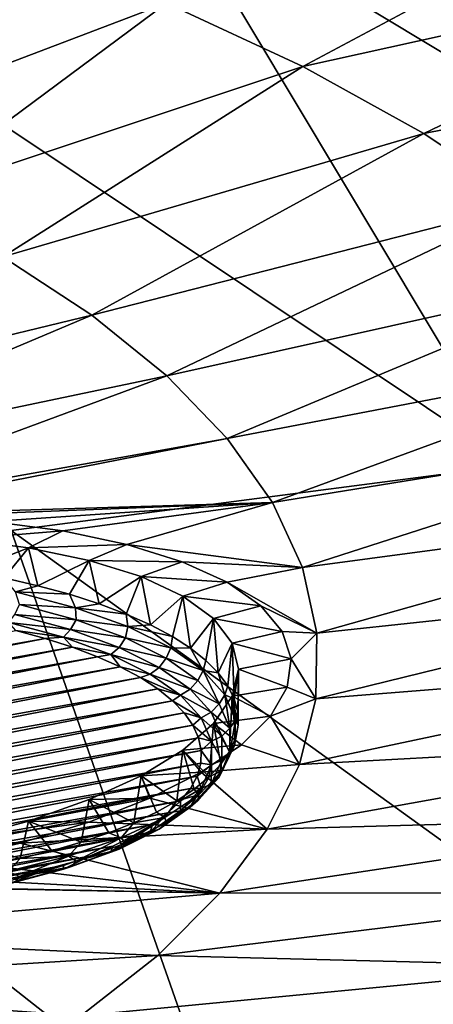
# Model space of a CAD drawing. Header units: metres. Extents: x -92 to 264, y -100 to 50.
# Tile 477 of 656: x 217.22 to 220.58, y -19.74 to -11.74. Entities that reach past the tile are written whole.
import ezdxf

# ---------------------------------------------------------------- set-up
doc = ezdxf.new("R2010")
doc.units = ezdxf.units.M
doc.layers.add('solid_21062050_01', color=7, linetype='CONTINUOUS')

msp = doc.modelspace()

# ---------------------------------------------------------------- linework, layer by layer
at = {"layer": 'solid_21062050_01'}
for points in [[(221.82106, -10.098863, 214.138824), (218.413559, -10.658474, 215.695007), (225.162231, -14.717841, 219.470932)], [(218.413559, -10.658474, 215.695007), (214.881866, -11.121347, 216.982498), (221.229599, -15.358991, 221.253723)], [(218.413559, -10.658474, 215.695007), (221.229599, -15.358991, 221.253723), (225.162231, -14.717841, 219.470932)], [(219.523651, -12.123595, 156.403976), (218.416779, -11.609113, 154.974945), (222.28479, -10.64719, 153.863281)], [(219.523651, -12.123595, 156.403976), (222.28479, -10.64719, 153.863281), (223.45816, -11.250594, 155.539307)], [(214.881866, -11.121347, 216.982498), (217.155609, -15.889269, 222.728546), (221.229599, -15.358991, 221.253723)], [(215.315384, -12.784472, 156.967056), (217.192032, -11.126248, 153.633728), (218.416779, -11.609113, 154.974945)], [(220.505569, -12.666403, 157.911682), (219.523651, -12.123595, 156.403976), (223.45816, -11.250594, 155.539307)], [(220.505569, -12.666403, 157.911682), (223.45816, -11.250594, 155.539307), (224.489441, -11.88308, 157.296097)], [(216.253433, -13.213955, 158.159988), (215.315384, -12.784472, 156.967056), (218.416779, -11.609113, 154.974945)], [(216.253433, -13.213955, 158.159988), (218.416779, -11.609113, 154.974945), (219.523651, -12.123595, 156.403976)], [(221.356262, -13.23406, 159.488403), (220.505569, -12.666403, 157.911682), (224.489441, -11.88308, 157.296097)], [(217.086761, -13.667536, 159.419861), (216.253433, -13.213955, 158.159988), (219.523651, -12.123595, 156.403976)], [(217.086761, -13.667536, 159.419861), (219.523651, -12.123595, 156.403976), (220.505569, -12.666403, 157.911682)], [(217.810028, -14.142294, 160.738541), (217.086761, -13.667536, 159.419861), (220.505569, -12.666403, 157.911682)], [(217.810028, -14.142294, 160.738541), (220.505569, -12.666403, 157.911682), (221.356262, -13.23406, 159.488403)], [(218.418564, -14.635171, 162.107559), (217.810028, -14.142294, 160.738541), (221.356262, -13.23406, 159.488403)], [(218.418564, -14.635171, 162.107559), (221.356262, -13.23406, 159.488403), (222.070282, -13.822936, 161.124069)], [(214.386047, -14.970769, 162.030304), (217.086761, -13.667536, 159.419861), (217.810028, -14.142294, 160.738541)], [(218.908463, -15.142991, 163.518097), (218.418564, -14.635171, 162.107559), (222.070282, -13.822936, 161.124069)], [(218.908463, -15.142991, 163.518097), (222.070282, -13.822936, 161.124069), (222.643051, -14.429261, 162.808212)], [(214.891571, -15.37431, 163.151184), (214.386047, -14.970769, 162.030304), (217.810028, -14.142294, 160.738541)], [(214.891571, -15.37431, 163.151184), (217.810028, -14.142294, 160.738541), (218.418564, -14.635171, 162.107559)], [(219.276535, -15.662484, 164.961044), (218.908463, -15.142991, 163.518097), (222.643051, -14.429261, 162.808212)], [(219.276535, -15.662484, 164.961044), (222.643051, -14.429261, 162.808212), (223.070892, -15.049155, 164.530029)], [(215.299194, -15.786646, 164.297318), (214.891571, -15.37431, 163.151184), (218.418564, -14.635171, 162.107559)], [(215.299194, -15.786646, 164.297318), (218.418564, -14.635171, 162.107559), (218.908463, -15.142991, 163.518097)], [(219.520447, -16.190304, 166.427109), (219.276535, -15.662484, 164.961044), (223.070892, -15.049155, 164.530029)], [(219.520447, -16.190304, 166.427109), (223.070892, -15.049155, 164.530029), (223.351105, -15.67865, 166.278519)], [(215.705887, -15.772206, 164.349854), (215.299194, -15.786646, 164.297318), (218.908463, -15.142991, 163.518097)], [(215.705887, -15.772206, 164.349854), (218.908463, -15.142991, 163.518097), (219.276535, -15.662484, 164.961044)], [(221.229599, -15.358991, 221.253723), (217.155609, -15.889269, 222.728546), (223.459656, -20.431955, 226.764557)], [(216.367966, -15.777259, 164.514786), (215.705887, -15.772206, 164.349854), (219.276535, -15.662484, 164.961044)], [(216.996094, -15.818265, 164.771912), (216.367966, -15.777259, 164.514786), (219.276535, -15.662484, 164.961044)], [(217.574814, -15.894001, 165.114304), (216.996094, -15.818265, 164.771912), (219.276535, -15.662484, 164.961044)], [(218.094894, -16.003197, 165.536331), (217.574814, -15.894001, 165.114304), (219.276535, -15.662484, 164.961044)], [(218.094894, -16.003197, 165.536331), (219.276535, -15.662484, 164.961044), (219.520447, -16.190304, 166.427109)], [(219.638611, -16.723049, 167.906876), (219.520447, -16.190304, 166.427109), (223.351105, -15.67865, 166.278519)], [(219.638611, -16.723049, 167.906876), (223.351105, -15.67865, 166.278519), (223.481857, -16.313719, 168.04248)], [(216.742859, -15.960464, 165.08255), (216.996094, -15.818265, 164.771912), (217.574814, -15.894001, 165.114304)], [(217.155609, -15.889269, 222.728546), (212.967438, -16.30514, 223.885605), (218.947647, -21.00259, 228.349548)], [(216.742859, -15.960464, 165.08255), (217.574814, -15.894001, 165.114304), (217.294968, -16.030214, 165.402008)], [(217.155609, -15.889269, 222.728546), (218.947647, -21.00259, 228.349548), (223.459656, -20.431955, 226.764557)], [(217.294968, -16.030214, 165.402008), (217.574814, -15.894001, 165.114304), (218.094894, -16.003197, 165.536331)], [(216.742859, -15.960464, 165.08255), (217.294968, -16.030214, 165.402008), (216.810089, -16.221165, 165.024124)], [(217.294968, -16.030214, 165.402008), (217.097931, -16.275812, 165.175903), (216.810089, -16.221165, 165.024124)], [(217.294968, -16.030214, 165.402008), (217.37149, -16.33831, 165.349503), (217.097931, -16.275812, 165.175903)], [(217.294968, -16.030214, 165.402008), (218.094894, -16.003197, 165.536331), (217.788055, -16.132574, 165.798691)], [(217.294968, -16.030214, 165.402008), (217.788055, -16.132574, 165.798691), (217.37149, -16.33831, 165.349503)], [(217.788055, -16.132574, 165.798691), (218.094894, -16.003197, 165.536331), (218.544342, -16.143515, 166.028748)], [(218.544342, -16.143515, 166.028748), (218.094894, -16.003197, 165.536331), (219.520447, -16.190304, 166.427109)], [(217.788055, -16.132574, 165.798691), (217.628922, -16.408232, 165.543716), (217.37149, -16.33831, 165.349503)], [(217.788055, -16.132574, 165.798691), (217.868454, -16.485106, 165.757248), (217.628922, -16.408232, 165.543716)], [(217.788055, -16.132574, 165.798691), (218.544342, -16.143515, 166.028748), (218.209564, -16.264893, 166.262329)], [(217.788055, -16.132574, 165.798691), (218.209564, -16.264893, 166.262329), (217.868454, -16.485106, 165.757248)], [(218.209564, -16.264893, 166.262329), (218.544342, -16.143515, 166.028748), (218.909775, -16.310877, 166.577194)], [(218.909775, -16.310877, 166.577194), (218.544342, -16.143515, 166.028748), (219.520447, -16.190304, 166.427109)], [(218.909775, -16.310877, 166.577194), (219.520447, -16.190304, 166.427109), (219.638611, -16.723049, 167.906876)], [(212.967438, -16.30514, 223.885605), (214.316208, -21.45019, 229.592804), (218.947647, -21.00259, 228.349548)], [(217.097931, -16.275812, 165.175903), (217.37149, -16.33831, 165.349503), (217.190338, -16.388865, 165.216248)], [(218.209564, -16.264893, 166.262329), (218.08847, -16.568403, 165.988617), (217.868454, -16.485106, 165.757248)], [(218.209564, -16.264893, 166.262329), (218.287476, -16.65756, 166.236252), (218.08847, -16.568403, 165.988617)], [(218.209564, -16.264893, 166.262329), (218.909775, -16.310877, 166.577194), (218.548843, -16.423733, 166.780914)], [(218.209564, -16.264893, 166.262329), (218.548843, -16.423733, 166.780914), (218.287476, -16.65756, 166.236252)], [(217.37149, -16.33831, 165.349503), (217.628922, -16.408232, 165.543716), (217.190338, -16.388865, 165.216248)], [(217.190338, -16.388865, 165.216248), (217.678391, -16.517021, 165.57222), (217.220978, -16.491966, 165.255508)], [(217.628922, -16.408232, 165.543716), (217.678391, -16.517021, 165.57222), (217.190338, -16.388865, 165.216248)], [(218.548843, -16.423733, 166.780914), (218.909775, -16.310877, 166.577194), (219.182159, -16.500877, 167.167297)], [(219.182159, -16.500877, 167.167297), (218.909775, -16.310877, 166.577194), (219.638611, -16.723049, 167.906876)], [(219.630264, -17.257288, 169.390778), (223.481857, -16.313719, 168.04248), (223.462326, -16.950294, 169.810638)], [(219.630264, -17.257288, 169.390778), (219.638611, -16.723049, 167.906876), (223.481857, -16.313719, 168.04248)], [(217.628922, -16.408232, 165.543716), (217.868454, -16.485106, 165.757248), (217.678391, -16.517021, 165.57222)], [(218.548843, -16.423733, 166.780914), (218.464096, -16.751972, 166.498489), (218.287476, -16.65756, 166.236252)], [(218.548843, -16.423733, 166.780914), (218.611374, -16.846859, 166.762054), (218.464096, -16.751972, 166.498489)], [(218.548843, -16.423733, 166.780914), (219.182159, -16.500877, 167.167297), (218.797394, -16.605013, 167.341171)], [(218.548843, -16.423733, 166.780914), (218.797394, -16.605013, 167.341171), (218.611374, -16.846859, 166.762054)], [(217.183533, -16.573048, 165.284683), (217.220978, -16.491966, 165.255508), (217.681686, -16.616421, 165.601196)], [(217.678391, -16.517021, 165.57222), (217.681686, -16.616421, 165.601196), (217.220978, -16.491966, 165.255508)], [(217.868454, -16.485106, 165.757248), (218.08847, -16.568403, 165.988617), (217.678391, -16.517021, 165.57222)], [(217.678391, -16.517021, 165.57222), (218.102127, -16.669178, 165.994843), (217.681686, -16.616421, 165.601196)], [(218.08847, -16.568403, 165.988617), (218.102127, -16.669178, 165.994843), (217.678391, -16.517021, 165.57222)], [(218.797394, -16.605013, 167.341171), (219.182159, -16.500877, 167.167297), (219.35611, -16.709232, 167.785858)], [(219.35611, -16.709232, 167.785858), (219.182159, -16.500877, 167.167297), (219.638611, -16.723049, 167.906876)], [(217.136353, -16.636557, 165.335358), (217.183533, -16.573048, 165.284683), (217.636475, -16.695404, 165.624542)], [(217.636475, -16.695404, 165.624542), (217.183533, -16.573048, 165.284683), (217.681686, -16.616421, 165.601196)], [(217.636475, -16.695404, 165.624542), (217.681686, -16.616421, 165.601196), (218.082489, -16.762743, 166.007614)], [(218.102127, -16.669178, 165.994843), (218.082489, -16.762743, 166.007614), (217.681686, -16.616421, 165.601196)], [(218.08847, -16.568403, 165.988617), (218.287476, -16.65756, 166.236252), (218.102127, -16.669178, 165.994843)], [(218.797394, -16.605013, 167.341171), (218.736038, -16.945395, 167.035736), (218.611374, -16.846859, 166.762054)], [(218.797394, -16.605013, 167.341171), (218.837311, -17.046959, 167.317856), (218.736038, -16.945395, 167.035736)], [(218.797394, -16.605013, 167.341171), (219.35611, -16.709232, 167.785858), (218.949036, -16.804125, 167.928864)], [(218.797394, -16.605013, 167.341171), (218.949036, -16.804125, 167.928864), (218.837311, -17.046959, 167.317856)], [(211.32254, -17.849831, 168.662277), (217.191849, -16.701969, 165.473969), (217.430527, -16.766731, 165.653839)], [(217.579514, -16.756269, 165.667877), (217.191849, -16.701969, 165.473969), (217.136353, -16.636557, 165.335358)], [(217.579514, -16.756269, 165.667877), (217.136353, -16.636557, 165.335358), (217.636475, -16.695404, 165.624542)], [(217.579514, -16.756269, 165.667877), (217.430527, -16.766731, 165.653839), (217.191849, -16.701969, 165.473969)], [(217.579514, -16.756269, 165.667877), (217.636475, -16.695404, 165.624542), (218.030518, -16.83926, 166.024124)], [(218.030518, -16.83926, 166.024124), (217.636475, -16.695404, 165.624542), (218.082489, -16.762743, 166.007614)], [(218.102127, -16.669178, 165.994843), (218.451385, -16.841682, 166.473999), (218.082489, -16.762743, 166.007614)], [(218.287476, -16.65756, 166.236252), (218.464096, -16.751972, 166.498489), (218.102127, -16.669178, 165.994843)], [(218.102127, -16.669178, 165.994843), (218.464096, -16.751972, 166.498489), (218.451385, -16.841682, 166.473999)], [(218.949036, -16.804125, 167.928864), (219.35611, -16.709232, 167.785858), (219.427826, -16.93108, 168.418488)], [(219.427826, -16.93108, 168.418488), (219.35611, -16.709232, 167.785858), (219.638611, -16.723049, 167.906876)], [(211.368774, -17.952229, 168.946686), (211.32254, -17.849831, 168.662277), (217.430527, -16.766731, 165.653839)], [(211.368774, -17.952229, 168.946686), (217.430527, -16.766731, 165.653839), (217.652588, -16.837946, 165.851654)], [(217.579514, -16.756269, 165.667877), (217.652588, -16.837946, 165.851654), (217.430527, -16.766731, 165.653839)], [(217.965042, -16.897017, 166.058823), (217.652588, -16.837946, 165.851654), (217.579514, -16.756269, 165.667877)], [(217.965042, -16.897017, 166.058823), (217.579514, -16.756269, 165.667877), (218.030518, -16.83926, 166.024124)], [(218.030518, -16.83926, 166.024124), (218.082489, -16.762743, 166.007614), (218.414429, -16.927668, 166.465714)], [(218.082489, -16.762743, 166.007614), (218.451385, -16.841682, 166.473999), (218.414429, -16.927668, 166.465714)], [(218.451385, -16.841682, 166.473999), (218.464096, -16.751972, 166.498489), (218.611374, -16.846859, 166.762054)], [(219.427826, -16.93108, 168.418488), (219.638611, -16.723049, 167.906876), (219.630264, -17.257288, 169.390778)], [(211.439804, -18.05298, 169.226547), (211.368774, -17.952229, 168.946686), (217.652588, -16.837946, 165.851654)], [(211.439804, -18.05298, 169.226547), (217.652588, -16.837946, 165.851654), (217.856583, -16.915146, 166.066086)], [(217.965042, -16.897017, 166.058823), (217.856583, -16.915146, 166.066086), (217.652588, -16.837946, 165.851654)], [(217.965042, -16.897017, 166.058823), (218.030518, -16.83926, 166.024124), (218.356873, -17.001402, 166.474487)], [(218.030518, -16.83926, 166.024124), (218.414429, -16.927668, 166.465714), (218.356873, -17.001402, 166.474487)], [(218.414429, -16.927668, 166.465714), (218.451385, -16.841682, 166.473999), (218.714752, -17.027748, 166.990814)], [(218.714752, -17.027748, 166.990814), (218.451385, -16.841682, 166.473999), (218.611374, -16.846859, 166.762054)], [(218.714752, -17.027748, 166.990814), (218.611374, -16.846859, 166.762054), (218.736038, -16.945395, 167.035736)], [(218.949036, -16.804125, 167.928864), (218.914581, -17.150917, 167.606613), (218.837311, -17.046959, 167.317856)], [(218.949036, -16.804125, 167.928864), (218.967331, -17.25662, 167.900208), (218.914581, -17.150917, 167.606613)], [(218.949036, -16.804125, 167.928864), (219.427826, -16.93108, 168.418488), (219, -17.016033, 168.529083)], [(218.949036, -16.804125, 167.928864), (219, -17.016033, 168.529083), (218.967331, -17.25662, 167.900208)], [(211.535187, -18.151421, 169.499969), (211.439804, -18.05298, 169.226547), (217.856583, -16.915146, 166.066086)], [(211.535187, -18.151421, 169.499969), (217.856583, -16.915146, 166.066086), (218.041, -16.997755, 166.295532)], [(217.965042, -16.897017, 166.058823), (218.041, -16.997755, 166.295532), (217.856583, -16.915146, 166.066086)], [(217.965042, -16.897017, 166.058823), (218.284348, -17.055658, 166.499466), (218.041, -16.997755, 166.295532)], [(217.965042, -16.897017, 166.058823), (218.356873, -17.001402, 166.474487), (218.284348, -17.055658, 166.499466)], [(218.356873, -17.001402, 166.474487), (218.414429, -16.927668, 166.465714), (218.670105, -17.107508, 166.96524)], [(218.670105, -17.107508, 166.96524), (218.414429, -16.927668, 166.465714), (218.714752, -17.027748, 166.990814)], [(218.714752, -17.027748, 166.990814), (218.736038, -16.945395, 167.035736), (218.837311, -17.046959, 167.317856)], [(219, -17.016033, 168.529083), (219.427826, -16.93108, 168.418488), (219.39592, -17.162518, 169.054001)], [(219.39592, -17.162518, 169.054001), (219.427826, -16.93108, 168.418488), (219.630264, -17.257288, 169.390778)], [(211.654175, -18.246826, 169.764969), (211.535187, -18.151421, 169.499969), (218.041, -16.997755, 166.295532)], [(211.654175, -18.246826, 169.764969), (218.041, -16.997755, 166.295532), (218.2043, -17.085047, 166.537994)], [(218.284348, -17.055658, 166.499466), (218.2043, -17.085047, 166.537994), (218.041, -16.997755, 166.295532)], [(218.284348, -17.055658, 166.499466), (218.356873, -17.001402, 166.474487), (218.608231, -17.178211, 166.965591)], [(218.608231, -17.178211, 166.965591), (218.356873, -17.001402, 166.474487), (218.670105, -17.107508, 166.96524)], [(218.843796, -17.298246, 167.495041), (218.670105, -17.107508, 166.96524), (218.714752, -17.027748, 166.990814)], [(218.891342, -17.225237, 167.539352), (218.714752, -17.027748, 166.990814), (218.837311, -17.046959, 167.317856)], [(218.843796, -17.298246, 167.495041), (218.714752, -17.027748, 166.990814), (218.891342, -17.225237, 167.539352)], [(219, -17.016033, 168.529083), (219.39592, -17.162518, 169.054001), (218.949036, -17.235359, 169.126648)], [(219, -17.016033, 168.529083), (218.949036, -17.235359, 169.126648), (218.998154, -17.470604, 168.494568)], [(219, -17.016033, 168.529083), (218.995239, -17.363405, 168.196808), (218.967331, -17.25662, 167.900208)], [(219, -17.016033, 168.529083), (218.998154, -17.470604, 168.494568), (218.995239, -17.363405, 168.196808)], [(219.495468, -17.789579, 170.869278), (223.462326, -16.950294, 169.810638), (223.292648, -17.584305, 171.571671)], [(219.495468, -17.789579, 170.869278), (219.630264, -17.257288, 169.390778), (223.462326, -16.950294, 169.810638)], [(211.7957, -18.338377, 170.019257), (211.654175, -18.246826, 169.764969), (218.2043, -17.085047, 166.537994)], [(218.345825, -17.176598, 166.792297), (211.7957, -18.338377, 170.019257), (218.2043, -17.085047, 166.537994)], [(218.530273, -17.228645, 166.97995), (218.2043, -17.085047, 166.537994), (218.284348, -17.055658, 166.499466)], [(218.530273, -17.228645, 166.97995), (218.345825, -17.176598, 166.792297), (218.2043, -17.085047, 166.537994)], [(218.530273, -17.228645, 166.97995), (218.284348, -17.055658, 166.499466), (218.608231, -17.178211, 166.965591)], [(218.608231, -17.178211, 166.965591), (218.670105, -17.107508, 166.96524), (218.843796, -17.298246, 167.495041)], [(218.891342, -17.225237, 167.539352), (218.837311, -17.046959, 167.317856), (218.914581, -17.150917, 167.606613)], [(218.345825, -17.176598, 166.792297), (211.959, -18.425669, 170.261719), (211.7957, -18.338377, 170.019257)], [(218.345825, -17.176598, 166.792297), (218.464813, -17.272001, 167.057297), (211.959, -18.425669, 170.261719)], [(218.530273, -17.228645, 166.97995), (218.464813, -17.272001, 167.057297), (218.345825, -17.176598, 166.792297)], [(218.530273, -17.228645, 166.97995), (218.608231, -17.178211, 166.965591), (218.778992, -17.365736, 167.486465)], [(218.778992, -17.365736, 167.486465), (218.608231, -17.178211, 166.965591), (218.843796, -17.298246, 167.495041)], [(218.891342, -17.225237, 167.539352), (218.914581, -17.150917, 167.606613), (218.967331, -17.25662, 167.900208)], [(218.949036, -17.235359, 169.126648), (219.39592, -17.162518, 169.054001), (219.260803, -17.397402, 169.675491)], [(219.260803, -17.397402, 169.675491), (219.39592, -17.162518, 169.054001), (219.630264, -17.257288, 169.390778)], [(218.697357, -17.412119, 167.489563), (218.464813, -17.272001, 167.057297), (218.530273, -17.228645, 166.97995)], [(218.697357, -17.412119, 167.489563), (218.530273, -17.228645, 166.97995), (218.778992, -17.365736, 167.486465)], [(218.949036, -17.235359, 169.126648), (219.260803, -17.397402, 169.675491), (218.797394, -17.456543, 169.70639)], [(218.949036, -17.235359, 169.126648), (218.797394, -17.456543, 169.70639), (218.929031, -17.683558, 169.086075)], [(218.931625, -17.495626, 168.043274), (218.843796, -17.298246, 167.495041), (218.891342, -17.225237, 167.539352)], [(218.977005, -17.429533, 168.106812), (218.891342, -17.225237, 167.539352), (218.967331, -17.25662, 167.900208)], [(218.931625, -17.495626, 168.043274), (218.891342, -17.225237, 167.539352), (218.977005, -17.429533, 168.106812)], [(218.949036, -17.235359, 169.126648), (218.929031, -17.683558, 169.086075), (218.976028, -17.577543, 168.791611)], [(218.949036, -17.235359, 169.126648), (218.976028, -17.577543, 168.791611), (218.998154, -17.470604, 168.494568)], [(218.977005, -17.429533, 168.106812), (218.967331, -17.25662, 167.900208), (218.995239, -17.363405, 168.196808)], [(219.260803, -17.397402, 169.675491), (219.630264, -17.257288, 169.390778), (219.495468, -17.789579, 170.869278)], [(218.464813, -17.272001, 167.057297), (212.143417, -18.508278, 170.49118), (211.959, -18.425669, 170.261719)], [(218.464813, -17.272001, 167.057297), (218.560196, -17.370441, 167.330719), (212.143417, -18.508278, 170.49118)], [(218.697357, -17.412119, 167.489563), (218.560196, -17.370441, 167.330719), (218.464813, -17.272001, 167.057297)], [(218.778992, -17.365736, 167.486465), (218.843796, -17.298246, 167.495041), (218.931625, -17.495626, 168.043274)], [(218.560196, -17.370441, 167.330719), (212.347412, -18.585478, 170.705612), (212.143417, -18.508278, 170.49118)], [(218.560196, -17.370441, 167.330719), (218.631226, -17.471193, 167.610565), (212.347412, -18.585478, 170.705612)], [(218.697357, -17.412119, 167.489563), (218.631226, -17.471193, 167.610565), (218.560196, -17.370441, 167.330719)], [(218.78183, -17.601976, 168.016922), (218.631226, -17.471193, 167.610565), (218.697357, -17.412119, 167.489563)], [(218.697357, -17.412119, 167.489563), (218.778992, -17.365736, 167.486465), (218.865341, -17.559786, 168.025452)], [(218.78183, -17.601976, 168.016922), (218.697357, -17.412119, 167.489563), (218.865341, -17.559786, 168.025452)], [(218.865341, -17.559786, 168.025452), (218.778992, -17.365736, 167.486465), (218.931625, -17.495626, 168.043274)], [(218.797394, -17.456543, 169.70639), (219.260803, -17.397402, 169.675491), (219.026154, -17.62945, 170.266342)], [(218.977005, -17.429533, 168.106812), (218.995239, -17.363405, 168.196808), (218.998154, -17.470604, 168.494568)], [(219.026154, -17.62945, 170.266342), (219.260803, -17.397402, 169.675491), (219.495468, -17.789579, 170.869278)], [(218.631226, -17.471193, 167.610565), (212.569473, -18.656693, 170.903412), (212.347412, -18.585478, 170.705612)], [(218.631226, -17.471193, 167.610565), (218.67746, -17.573593, 167.894989), (212.569473, -18.656693, 170.903412)], [(218.797394, -17.456543, 169.70639), (219.026154, -17.62945, 170.266342), (218.548843, -17.673986, 170.253632)], [(218.797394, -17.456543, 169.70639), (218.548843, -17.673986, 170.253632), (218.761673, -17.890158, 169.659927)], [(218.78183, -17.601976, 168.016922), (218.67746, -17.573593, 167.894989), (218.631226, -17.471193, 167.610565)], [(218.797394, -17.456543, 169.70639), (218.761673, -17.890158, 169.659927), (218.857422, -17.787979, 169.376114)], [(218.797394, -17.456543, 169.70639), (218.857422, -17.787979, 169.376114), (218.929031, -17.683558, 169.086075)], [(218.865341, -17.559786, 168.025452), (218.931625, -17.495626, 168.043274), (218.931625, -17.695234, 168.597717)], [(218.931625, -17.695234, 168.597717), (218.977005, -17.429533, 168.106812), (218.969757, -17.635868, 168.679932)], [(218.931625, -17.695234, 168.597717), (218.931625, -17.495626, 168.043274), (218.977005, -17.429533, 168.106812)], [(218.969757, -17.635868, 168.679932), (218.977005, -17.429533, 168.106812), (218.998154, -17.470604, 168.494568)], [(218.969757, -17.635868, 168.679932), (218.998154, -17.470604, 168.494568), (218.976028, -17.577543, 168.791611)], [(218.67746, -17.573593, 167.894989), (212.808151, -18.721455, 171.083298), (212.569473, -18.656693, 170.903412)], [(218.67746, -17.573593, 167.894989), (218.698578, -17.67695, 168.182083), (212.808151, -18.721455, 171.083298)], [(218.78183, -17.601976, 168.016922), (218.698578, -17.67695, 168.182083), (218.67746, -17.573593, 167.894989)], [(218.78183, -17.601976, 168.016922), (218.865341, -17.559786, 168.025452), (218.865341, -17.756029, 168.570541)], [(218.865341, -17.756029, 168.570541), (218.865341, -17.559786, 168.025452), (218.931625, -17.695234, 168.597717)], [(218.969757, -17.635868, 168.679932), (218.976028, -17.577543, 168.791611), (218.929031, -17.683558, 169.086075)], [(219.235092, -18.316494, 172.33284), (223.292648, -17.584305, 171.571671), (222.973892, -18.211691, 173.314316)], [(219.235092, -18.316494, 172.33284), (219.495468, -17.789579, 170.869278), (223.292648, -17.584305, 171.571671)], [(218.548843, -17.673986, 170.253632), (219.026154, -17.62945, 170.266342), (218.697189, -17.853519, 170.813477)], [(218.697189, -17.853519, 170.813477), (219.026154, -17.62945, 170.266342), (219.495468, -17.789579, 170.869278)], [(218.78183, -17.79398, 168.550232), (218.698578, -17.67695, 168.182083), (218.78183, -17.601976, 168.016922)], [(218.78183, -17.79398, 168.550232), (218.78183, -17.601976, 168.016922), (218.865341, -17.756029, 168.570541)], [(218.843796, -17.892612, 169.14595), (218.969757, -17.635868, 168.679932), (218.869751, -17.839417, 169.2453)], [(218.843796, -17.892612, 169.14595), (218.931625, -17.695234, 168.597717), (218.969757, -17.635868, 168.679932)], [(218.869751, -17.839417, 169.2453), (218.969757, -17.635868, 168.679932), (218.929031, -17.683558, 169.086075)], [(218.698578, -17.67695, 168.182083), (213.061844, -18.779327, 171.244049), (212.808151, -18.721455, 171.083298)], [(218.698578, -17.67695, 168.182083), (218.694412, -17.780548, 168.469833), (213.061844, -18.779327, 171.244049)], [(218.548843, -17.673986, 170.253632), (218.697189, -17.853519, 170.813477), (218.209564, -17.88216, 170.754456)], [(218.548843, -17.673986, 170.253632), (218.209564, -17.88216, 170.754456), (218.500275, -18.085241, 170.201782)], [(218.548843, -17.673986, 170.253632), (218.500275, -18.085241, 170.201782), (218.64238, -17.989452, 169.93573)], [(218.548843, -17.673986, 170.253632), (218.64238, -17.989452, 169.93573), (218.761673, -17.890158, 169.659927)], [(218.78183, -17.79398, 168.550232), (218.694412, -17.780548, 168.469833), (218.698578, -17.67695, 168.182083)], [(218.865341, -17.756029, 168.570541), (218.931625, -17.695234, 168.597717), (218.843796, -17.892612, 169.14595)], [(218.869751, -17.839417, 169.2453), (218.929031, -17.683558, 169.086075), (218.857422, -17.787979, 169.376114)], [(218.694412, -17.780548, 168.469833), (213.328781, -18.829906, 171.384537), (213.061844, -18.779327, 171.244049)], [(218.694412, -17.780548, 168.469833), (218.664993, -17.883692, 168.756317), (213.328781, -18.829906, 171.384537)], [(218.78183, -17.79398, 168.550232), (218.664993, -17.883692, 168.756317), (218.694412, -17.780548, 168.469833)], [(218.697357, -17.983839, 169.077576), (218.664993, -17.883692, 168.756317), (218.78183, -17.79398, 168.550232)], [(218.697189, -17.853519, 170.813477), (219.495468, -17.789579, 170.869278), (219.235092, -18.316494, 172.33284)], [(218.697357, -17.983839, 169.077576), (218.78183, -17.79398, 168.550232), (218.778992, -17.950081, 169.109543)], [(218.869751, -17.839417, 169.2453), (218.857422, -17.787979, 169.376114), (218.761673, -17.890158, 169.659927)], [(218.778992, -17.950081, 169.109543), (218.865341, -17.756029, 168.570541), (218.843796, -17.892612, 169.14595)], [(218.78183, -17.79398, 168.550232), (218.865341, -17.756029, 168.570541), (218.778992, -17.950081, 169.109543)], [(218.664993, -17.883692, 168.756317), (213.607178, -18.87285, 171.503815), (213.328781, -18.829906, 171.384537)], [(218.664993, -17.883692, 168.756317), (218.610535, -17.985649, 169.03952), (213.607178, -18.87285, 171.503815)], [(218.209564, -17.88216, 170.754456), (218.280518, -18.065002, 171.305649), (217.788055, -18.075735, 171.19603)], [(218.209564, -17.88216, 170.754456), (217.788055, -18.075735, 171.19603), (218.151367, -18.263929, 170.69812)], [(218.209564, -17.88216, 170.754456), (218.151367, -18.263929, 170.69812), (218.336273, -18.176924, 170.456451)], [(218.209564, -17.88216, 170.754456), (218.697189, -17.853519, 170.813477), (218.280518, -18.065002, 171.305649)], [(218.209564, -17.88216, 170.754456), (218.336273, -18.176924, 170.456451), (218.500275, -18.085241, 170.201782)], [(218.280518, -18.065002, 171.305649), (218.697189, -17.853519, 170.813477), (219.235092, -18.316494, 172.33284)], [(218.697357, -17.983839, 169.077576), (218.610535, -17.985649, 169.03952), (218.664993, -17.883692, 168.756317)], [(218.679337, -18.035423, 169.789734), (218.761673, -17.890158, 169.659927), (218.64238, -17.989452, 169.93573)], [(218.670105, -18.083351, 169.675751), (218.869751, -17.839417, 169.2453), (218.679337, -18.035423, 169.789734)], [(218.670105, -18.083351, 169.675751), (218.843796, -17.892612, 169.14595), (218.869751, -17.839417, 169.2453)], [(218.778992, -17.950081, 169.109543), (218.843796, -17.892612, 169.14595), (218.670105, -18.083351, 169.675751)], [(218.679337, -18.035423, 169.789734), (218.869751, -17.839417, 169.2453), (218.761673, -17.890158, 169.659927)], [(218.610535, -17.985649, 169.03952), (213.895081, -18.907852, 171.601044), (213.607178, -18.87285, 171.503815)], [(218.610535, -17.985649, 169.03952), (218.531403, -18.085722, 169.31749), (213.895081, -18.907852, 171.601044)], [(218.530273, -18.167311, 169.587189), (218.531403, -18.085722, 169.31749), (218.697357, -17.983839, 169.077576)], [(218.530273, -18.167311, 169.587189), (218.697357, -17.983839, 169.077576), (218.608231, -18.137604, 169.630402)], [(218.697357, -17.983839, 169.077576), (218.531403, -18.085722, 169.31749), (218.610535, -17.985649, 169.03952)], [(218.608231, -18.137604, 169.630402), (218.778992, -17.950081, 169.109543), (218.670105, -18.083351, 169.675751)], [(218.697357, -17.983839, 169.077576), (218.778992, -17.950081, 169.109543), (218.608231, -18.137604, 169.630402)], [(217.294968, -18.24972, 171.566925), (218.280518, -18.065002, 171.305649), (217.786774, -18.258307, 171.729797)], [(217.788055, -18.075735, 171.19603), (218.280518, -18.065002, 171.305649), (217.294968, -18.24972, 171.566925)], [(217.786774, -18.258307, 171.729797), (218.280518, -18.065002, 171.305649), (219.235092, -18.316494, 172.33284)], [(218.402954, -18.219311, 170.300507), (218.679337, -18.035423, 169.789734), (218.500275, -18.085241, 170.201782)], [(218.414429, -18.263191, 170.175278), (218.679337, -18.035423, 169.789734), (218.402954, -18.219311, 170.300507)], [(218.414429, -18.263191, 170.175278), (218.670105, -18.083351, 169.675751), (218.679337, -18.035423, 169.789734)], [(218.679337, -18.035423, 169.789734), (218.64238, -17.989452, 169.93573), (218.500275, -18.085241, 170.201782)], [(218.531403, -18.085722, 169.31749), (214.190491, -18.934675, 171.675537), (213.895081, -18.907852, 171.601044)], [(218.531403, -18.085722, 169.31749), (218.428162, -18.183235, 169.588333), (214.190491, -18.934675, 171.675537)], [(217.788055, -18.075735, 171.19603), (217.294968, -18.24972, 171.566925), (217.723679, -18.421755, 171.13649)], [(217.788055, -18.075735, 171.19603), (217.723679, -18.421755, 171.13649), (217.946747, -18.345711, 170.925262)], [(217.788055, -18.075735, 171.19603), (217.946747, -18.345711, 170.925262), (218.151367, -18.263929, 170.69812)], [(218.402954, -18.219311, 170.300507), (218.500275, -18.085241, 170.201782), (218.336273, -18.176924, 170.456451)], [(218.356873, -18.314413, 170.121521), (218.608231, -18.137604, 169.630402), (218.414429, -18.263191, 170.175278)], [(218.530273, -18.167311, 169.587189), (218.608231, -18.137604, 169.630402), (218.356873, -18.314413, 170.121521)], [(218.608231, -18.137604, 169.630402), (218.670105, -18.083351, 169.675751), (218.414429, -18.263191, 170.175278)], [(218.530273, -18.167311, 169.587189), (218.428162, -18.183235, 169.588333), (218.531403, -18.085722, 169.31749)], [(218.428162, -18.183235, 169.588333), (214.491425, -18.953142, 171.726837), (214.190491, -18.934675, 171.675537)], [(218.428162, -18.183235, 169.588333), (218.301498, -18.277523, 169.850235), (214.491425, -18.953142, 171.726837)], [(218.047058, -18.386784, 170.765671), (218.402954, -18.219311, 170.300507), (218.151367, -18.263929, 170.69812)], [(218.082489, -18.428116, 170.633362), (218.402954, -18.219311, 170.300507), (218.047058, -18.386784, 170.765671)], [(218.082489, -18.428116, 170.633362), (218.414429, -18.263191, 170.175278), (218.402954, -18.219311, 170.300507)], [(218.402954, -18.219311, 170.300507), (218.336273, -18.176924, 170.456451), (218.151367, -18.263929, 170.69812)], [(218.284348, -18.3403, 170.067688), (218.428162, -18.183235, 169.588333), (218.530273, -18.167311, 169.587189)], [(218.284348, -18.3403, 170.067688), (218.530273, -18.167311, 169.587189), (218.356873, -18.314413, 170.121521)], [(218.284348, -18.3403, 170.067688), (218.301498, -18.277523, 169.850235), (218.428162, -18.183235, 169.588333)], [(218.8508, -18.834639, 173.772034), (222.973892, -18.211691, 173.314316), (222.508102, -18.82844, 175.027405)], [(218.8508, -18.834639, 173.772034), (219.235092, -18.316494, 172.33284), (222.973892, -18.211691, 173.314316)], [(218.301498, -18.277523, 169.850235), (214.795822, -18.963129, 171.754578), (214.491425, -18.953142, 171.726837)], [(218.301498, -18.277523, 169.850235), (218.152267, -18.36795, 170.101395), (214.795822, -18.963129, 171.754578)], [(217.294968, -18.24972, 171.566925), (217.786774, -18.258307, 171.729797), (216.742859, -18.399609, 171.857529)], [(217.294968, -18.24972, 171.566925), (216.742859, -18.399609, 171.857529), (217.227905, -18.554773, 171.505966)], [(216.742859, -18.399609, 171.857529), (217.786774, -18.258307, 171.729797), (217.226471, -18.429167, 172.076508)], [(217.226471, -18.429167, 172.076508), (217.786774, -18.258307, 171.729797), (219.235092, -18.316494, 172.33284)], [(217.294968, -18.24972, 171.566925), (217.227905, -18.554773, 171.505966), (217.483566, -18.491589, 171.33046)], [(217.294968, -18.24972, 171.566925), (217.483566, -18.491589, 171.33046), (217.723679, -18.421755, 171.13649)], [(218.047058, -18.386784, 170.765671), (218.151367, -18.263929, 170.69812), (217.946747, -18.345711, 170.925262)], [(218.356873, -18.314413, 170.121521), (218.414429, -18.263191, 170.175278), (218.082489, -18.428116, 170.633362)], [(218.284348, -18.3403, 170.067688), (218.152267, -18.36795, 170.101395), (218.301498, -18.277523, 169.850235)], [(218.152267, -18.36795, 170.101395), (215.101608, -18.964567, 171.758575), (214.795822, -18.963129, 171.754578)], [(218.152267, -18.36795, 170.101395), (217.981506, -18.453899, 170.340134), (215.101608, -18.964567, 171.758575)], [(217.226471, -18.429167, 172.076508), (219.235092, -18.316494, 172.33284), (218.8508, -18.834639, 173.772034)], [(217.61998, -18.533924, 171.174377), (218.047058, -18.386784, 170.765671), (217.723679, -18.421755, 171.13649)], [(217.681686, -18.574438, 171.039795), (218.047058, -18.386784, 170.765671), (217.61998, -18.533924, 171.174377)], [(217.681686, -18.574438, 171.039795), (218.082489, -18.428116, 170.633362), (218.047058, -18.386784, 170.765671)], [(218.047058, -18.386784, 170.765671), (217.946747, -18.345711, 170.925262), (217.723679, -18.421755, 171.13649)], [(217.965042, -18.49894, 170.508331), (218.152267, -18.36795, 170.101395), (218.284348, -18.3403, 170.067688)], [(217.965042, -18.49894, 170.508331), (218.284348, -18.3403, 170.067688), (218.030518, -18.476557, 170.571884)], [(217.965042, -18.49894, 170.508331), (217.981506, -18.453899, 170.340134), (218.152267, -18.36795, 170.101395)], [(218.030518, -18.476557, 170.571884), (218.356873, -18.314413, 170.121521), (218.082489, -18.428116, 170.633362)], [(218.284348, -18.3403, 170.067688), (218.356873, -18.314413, 170.121521), (218.030518, -18.476557, 170.571884)], [(217.981506, -18.453899, 170.340134), (215.406738, -18.957445, 171.738785), (215.101608, -18.964567, 171.758575)], [(217.981506, -18.453899, 170.340134), (217.790329, -18.534786, 170.564804), (215.406738, -18.957445, 171.738785)], [(216.742859, -18.399609, 171.857529), (217.226471, -18.429167, 172.076508), (216.145798, -18.521513, 172.060272)], [(216.145798, -18.521513, 172.060272), (217.226471, -18.429167, 172.076508), (216.628159, -18.570118, 172.331558)], [(216.628159, -18.570118, 172.331558), (217.226471, -18.429167, 172.076508), (218.8508, -18.834639, 173.772034)], [(216.742859, -18.399609, 171.857529), (216.958298, -18.610914, 171.661896), (217.227905, -18.554773, 171.505966)], [(217.61998, -18.533924, 171.174377), (217.723679, -18.421755, 171.13649), (217.483566, -18.491589, 171.33046)], [(218.030518, -18.476557, 170.571884), (218.082489, -18.428116, 170.633362), (217.681686, -18.574438, 171.039795)], [(217.965042, -18.49894, 170.508331), (217.790329, -18.534786, 170.564804), (217.981506, -18.453899, 170.340134)], [(217.790329, -18.534786, 170.564804), (215.709122, -18.941807, 171.695358), (215.406738, -18.957445, 171.738785)], [(217.790329, -18.534786, 170.564804), (217.580078, -18.610052, 170.773865), (215.709122, -18.941807, 171.695358)], [(217.131699, -18.657299, 171.517059), (217.61998, -18.533924, 171.174377), (217.227905, -18.554773, 171.505966)], [(217.220978, -18.698893, 171.385483), (217.61998, -18.533924, 171.174377), (217.131699, -18.657299, 171.517059)], [(217.220978, -18.698893, 171.385483), (217.681686, -18.574438, 171.039795), (217.61998, -18.533924, 171.174377)], [(217.61998, -18.533924, 171.174377), (217.483566, -18.491589, 171.33046), (217.227905, -18.554773, 171.505966)], [(217.579514, -18.639688, 170.899277), (217.790329, -18.534786, 170.564804), (217.965042, -18.49894, 170.508331)], [(217.579514, -18.639688, 170.899277), (217.965042, -18.49894, 170.508331), (217.636475, -18.620413, 170.971466)], [(217.579514, -18.639688, 170.899277), (217.580078, -18.610052, 170.773865), (217.790329, -18.534786, 170.564804)], [(217.636475, -18.620413, 170.971466), (218.030518, -18.476557, 170.571884), (217.681686, -18.574438, 171.039795)], [(217.965042, -18.49894, 170.508331), (218.030518, -18.476557, 170.571884), (217.636475, -18.620413, 170.971466)], [(217.580078, -18.610052, 170.773865), (216.006683, -18.917761, 171.628555), (215.709122, -18.941807, 171.695358)], [(215.993149, -18.682192, 172.498123), (216.628159, -18.570118, 172.331558), (218.8508, -18.834639, 173.772034)], [(217.580078, -18.610052, 170.773865), (217.352203, -18.679167, 170.965851), (216.006683, -18.917761, 171.628555)], [(217.131699, -18.657299, 171.517059), (217.227905, -18.554773, 171.505966), (216.958298, -18.610914, 171.661896)], [(217.183533, -18.742767, 171.31131), (217.636475, -18.620413, 170.971466), (217.220978, -18.698893, 171.385483)], [(217.579514, -18.639688, 170.899277), (217.636475, -18.620413, 170.971466), (217.183533, -18.742767, 171.31131)], [(217.636475, -18.620413, 170.971466), (217.681686, -18.574438, 171.039795), (217.220978, -18.698893, 171.385483)], [(217.579514, -18.639688, 170.899277), (217.352203, -18.679167, 170.965851), (217.580078, -18.610052, 170.773865)], [(215.337204, -18.76265, 172.572159), (215.993149, -18.682192, 172.498123), (218.8508, -18.834639, 173.772034)], [(217.352203, -18.679167, 170.965851), (216.297318, -18.885473, 171.538879), (216.006683, -18.917761, 171.628555)], [(217.352203, -18.679167, 170.965851), (217.108292, -18.741667, 171.139435), (216.297318, -18.885473, 171.538879)], [(217.136353, -18.759399, 171.231781), (217.108292, -18.741667, 171.139435), (217.352203, -18.679167, 170.965851)], [(217.136353, -18.759399, 171.231781), (217.352203, -18.679167, 170.965851), (217.579514, -18.639688, 170.899277)], [(217.136353, -18.759399, 171.231781), (217.579514, -18.639688, 170.899277), (217.183533, -18.742767, 171.31131)], [(214.888504, -19.18182, 173.726959), (215.296616, -18.766504, 172.573624), (218.8508, -18.834639, 173.772034)], [(215.296616, -18.766504, 172.573624), (215.337204, -18.76265, 172.572159), (218.8508, -18.834639, 173.772034)], [(214.888504, -19.18182, 173.726959), (218.8508, -18.834639, 173.772034), (218.345062, -19.340675, 175.177612)], [(218.345062, -19.340675, 175.177612), (222.508102, -18.82844, 175.027405), (221.89827, -19.430603, 176.699966)], [(218.345062, -19.340675, 175.177612), (218.8508, -18.834639, 173.772034), (222.508102, -18.82844, 175.027405)], [(214.382309, -19.585293, 174.847641), (214.888504, -19.18182, 173.726959), (218.345062, -19.340675, 175.177612)], [(214.382309, -19.585293, 174.847641), (218.345062, -19.340675, 175.177612), (217.721176, -19.831343, 176.540497)], [(217.721176, -19.831343, 176.540497), (218.345062, -19.340675, 175.177612), (221.89827, -19.430603, 176.699966)], [(217.721176, -19.831343, 176.540497), (221.89827, -19.430603, 176.699966), (221.148285, -20.014326, 178.32132)], [(213.781006, -19.973497, 175.925919), (214.382309, -19.585293, 174.847641), (217.721176, -19.831343, 176.540497)]]:
    msp.add_3dface(points, dxfattribs=at)

doc.saveas('drawing.dxf')
